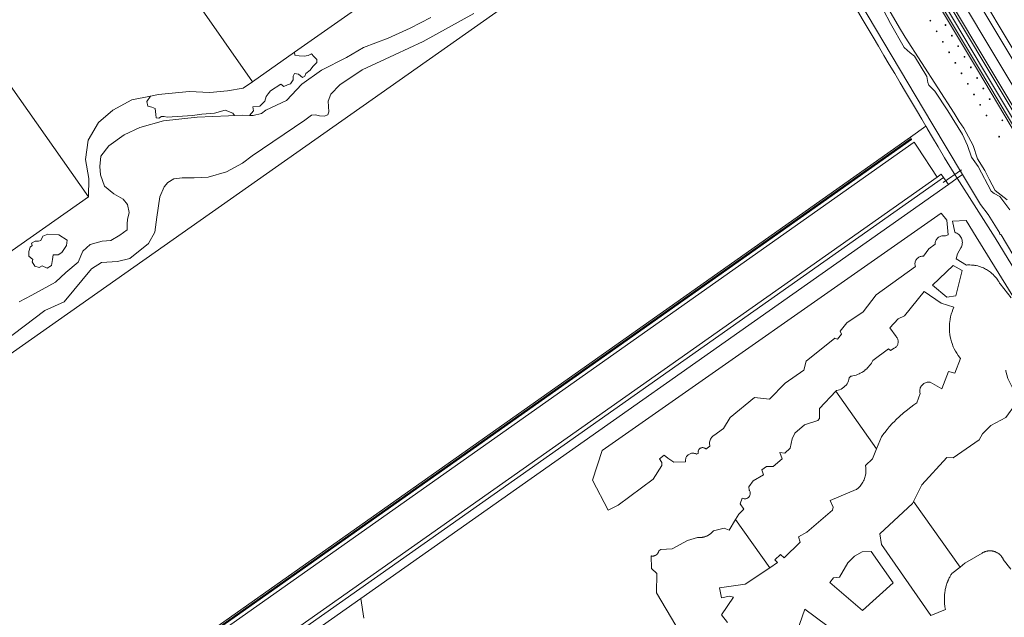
# Model space of a CAD drawing. Header units: metres. Extents: x 138165 to 154469, y 480134 to 494189.
# Tile 444 of 656: x 148399 to 149019, y 485060 to 485436. Entities that reach past the tile are written whole.
import ezdxf

# ---------------------------------------------------------------- set-up
doc = ezdxf.new("R2010")
doc.units = ezdxf.units.M
doc.header["$LTSCALE"] = 0.001
doc.header["$MEASUREMENT"] = 0
for name, color, linetype, lineweight in [('TOP-L-duiker', 7, 'Continuous', 0), ('TOP-L-topo objecten punt', 7, 'Continuous', 0), ('TOP-L-topo objecten vlak', 7, 'Continuous', 0), ('TOP-L-water beschoeiing', 7, 'Continuous', 0)]:
    doc.layers.add(name, color=color, linetype=linetype, lineweight=lineweight)

# ---------------------------------------------------------------- blocks, each defined once
blk = doc.blocks.new('24')
at = {"layer": 'TOP-L-topo objecten punt', "color": 7, "linetype": 'Continuous', "lineweight": 0}
for radius in [0.025, 0.0182, 0.0115, 0.005]:
    blk.add_circle((0, 0), radius, dxfattribs=at)

msp = doc.modelspace()

# ---------------------------------------------------------------- linework, layer by layer
at = {"layer": 'TOP-L-duiker', "flags": 128}
msp.add_lwpolyline([(148980.5, 485333.41), (148991.93, 485341.52)], dxfattribs=at)
at = {"layer": 'TOP-L-topo objecten vlak', "flags": 128}
for points in [[(149092.68, 485280.82), (149090.62, 485284.22), (149056.23, 485341.16), (149019.94, 485401.6), (148983.82, 485462.15), (148950.56, 485518.2), (148917.57, 485574.41), (148884.83, 485630.78), (148851.4, 485688.85), (148818.05, 485746.97), (148784.77, 485805.12), (148779.26, 485814.82)], [(148768.11, 485807.02), (148805.88, 485741.5), (148845.57, 485672.67), (148882.4, 485608.62), (148924.41, 485537.66), (148966.87, 485466.03), (149003.38, 485404.93), (149045.76, 485333.72), (149079.05, 485279.02), (149083, 485269.26), (149089.98, 485258.21), (149100.75, 485242.86), (149149.16, 485164.33), (149192.72, 485092.62), (149195.32, 485086.83), (149199.48, 485078.5), (149206.02, 485070.56), (149222.76, 485044.51)], [(149049.57, 485336.41), (149007.34, 485406.85), (148970.76, 485468.24), (148928.17, 485540.38), (148886.88, 485611.06), (148850.08, 485675.04), (148810.39, 485744.24), (148772.65, 485810.2), (148770.67, 485808.81)], [(148770.67, 485808.81), (148808.36, 485742.66), (148847.82, 485673.92), (148884.77, 485609.76), (148926.2, 485538.91), (148968.65, 485467.01), (149005.3, 485405.5), (149047.71, 485334.81), (149080.67, 485280.14), (149086.57, 485269.22), (149089.98, 485263.52), (149098.28, 485251.19), (149150.72, 485165.39), (149191.04, 485099.96), (149198.83, 485086.34), (149201.57, 485081.99), (149207.53, 485073.12), (149228, 485040.15)], [(148772.65, 485810.2), (148810.39, 485744.24), (148850.08, 485675.04), (148886.88, 485611.06), (148928.17, 485540.38), (148970.76, 485468.24), (149007.34, 485406.85), (149049.57, 485336.41)], [(149087.07, 485277.48), (149050.62, 485337.84), (149014.35, 485398.3), (148978.26, 485458.87), (148945, 485514.86), (148912.01, 485571.02), (148879.3, 485627.34), (148845.89, 485685.43), (148812.54, 485743.56), (148779.25, 485801.73), (148773.92, 485811.09)], [(148766.53, 485805.92), (148804.28, 485740.7), (148844.03, 485671.91), (148880.84, 485607.74), (148923.27, 485537.01), (148965.57, 485465.41), (149002.11, 485404.38), (149044.63, 485333.07), (149077.63, 485278.41), (149081.92, 485268.84), (149088.9, 485257.53), (149099.88, 485241.61), (149147.95, 485163.64), (149191.46, 485091.86), (149193.54, 485085.9), (149198.18, 485077.39), (149204.4, 485069.58), (149221.06, 485043.69)], [(148746.31, 485791.8), (148733.77, 485783.06), (148748.58, 485756.24), (148791.15, 485682.11), (148825.75, 485620.99), (148857.22, 485567.45), (148898.6, 485496.77), (148928.01, 485447.05), (148973.36, 485370.92), (148992.71, 485338.5)], [(148989.31, 485336.11), (148992.71, 485338.5), (148973.36, 485370.92), (148928.01, 485447.05), (148898.6, 485496.77), (148857.22, 485567.45), (148825.75, 485620.99), (148791.15, 485682.11), (148748.58, 485756.24), (148733.77, 485783.06)], [(148854.15, 485701.06), (148859.86, 485691.14), (148863.91, 485684.12), (148871.08, 485671.7), (148874.09, 485666.48), (148879.77, 485656.66), (148884.01, 485649.33), (148888.36, 485641.82), (148892.73, 485634.29), (148899.89, 485621.95), (148906.41, 485610.73), (148912.91, 485599.56), (148918.98, 485589.14), (148925.57, 485577.86), (148931.48, 485567.73), (148937.36, 485557.69), (148992.06, 485464.83), (149036.64, 485390.35), (149039.56, 485392.17)], [(149039.56, 485392.17), (149030.99, 485406.29), (148995.28, 485466.61), (148919.31, 485596.93), (148919.06, 485597.36)], [(148571.89, 485415.46), (148653.09, 485472.63), (148582.13, 485573.94), (148550.32, 485551.57), (148542.08, 485552.03), (148535.25, 485548.29), (148530.5, 485544.41), (148523.79, 485540.08), (148517.93, 485533.9), (148503.51, 485525.65), (148492.69, 485518.57), (148487.49, 485514.43), (148484.49, 485508.9), (148476.71, 485503.71), (148471.44, 485503.44), (148468.8, 485501.14), (148468.91, 485497.41), (148471.08, 485495.86)], [(148858.11, 485552.92), (148274.97, 485142.65)], [(148860.41, 485554.54), (148867.32, 485542.66), (148870.65, 485536.95), (148873.99, 485531.24), (148880.66, 485519.81), (148887.33, 485508.39), (148890.67, 485502.68), (148895.62, 485494.23), (148899.01, 485488.46), (148905.77, 485476.92), (148912.55, 485465.39), (148919.33, 485453.86), (148922.73, 485448.09), (148929.52, 485436.57), (148936.32, 485425.05), (148939.72, 485419.29), (148943.12, 485413.53), (148946.53, 485407.78), (148949.94, 485402.02), (148953.35, 485396.27), (148956.76, 485390.51), (148963.59, 485379.01), (148967, 485373.26), (148969.6, 485368.89)], [(148471.08, 485495.86), (148474.57, 485498.31), (148545.5, 485396.87)], [(149022.45, 485316.2), (149016.17, 485324.72), (149012.58, 485326.52), (149010.68, 485328.09), (149002.49, 485343.46), (148998.23, 485349.52), (148995.76, 485356.81), (148992.58, 485363.63), (148983.39, 485378.51), (148975.15, 485391.02), (148971.55, 485394.84), (148970.79, 485396.52), (148970.22, 485400.31), (148962.36, 485413.1), (148959.71, 485415.19), (148955.92, 485418.41), (148947.39, 485433.58), (148942.82, 485441.91)], [(149020.79, 485322.63), (149013.27, 485328.47), (149009.51, 485335.61), (149006.68, 485340.96), (149002.17, 485348.41), (148999.35, 485356.69), (148993.52, 485367.6), (148990.52, 485371.93), (148987.51, 485377.2), (148956.48, 485425.08), (148953.06, 485430.84), (148946.23, 485442.35)], [(148381.44, 485227.97), (148414.58, 485252.84), (148426.79, 485258.37), (148443.96, 485279.18), (148450.32, 485283.1), (148460.4, 485283.78), (148468.06, 485285.71), (148479.98, 485295.16), (148483.9, 485302.14), (148485.21, 485311.59), (148486.96, 485324.42), (148489.75, 485330.64), (148492.08, 485333.49), (148495.83, 485335.69), (148501.14, 485336.4), (148508.72, 485336.4), (148517.46, 485336.85), (148529.05, 485340.16), (148539.02, 485345.67), (148545.24, 485350.33), (148578.33, 485372.82), (148582.6, 485375.83), (148585.02, 485376), (148587.61, 485375.46), (148590.62, 485375.2), (148592.92, 485376.17), (148593.55, 485378.01), (148593.13, 485384.7), (148594.8, 485389.13), (148600.48, 485395.07), (148614.44, 485404.36), (148634.84, 485413.89), (148652.89, 485422.34), (148684.81, 485439.88)], [(148657.69, 485437.36), (148644.7, 485430.64), (148630.91, 485424.36), (148615.41, 485418.43), (148604.6, 485412.23), (148588.97, 485404.29), (148576.43, 485395.4), (148566.86, 485385.13), (148553.87, 485378.98), (148551.02, 485377.03), (148545.89, 485375.66), (148543.5, 485375.71)], [(148371.02, 485425.48), (148442.03, 485324.38)], [(148543.5, 485375.71), (148545.99, 485378.65), (148545.54, 485381.17), (148550, 485381.59), (148553.1, 485384.74), (148554, 485387.6), (148555.3, 485389.38), (148556.7, 485391.3), (148563.3, 485395.3), (148565.25, 485394.01), (148567.48, 485395.01), (148569.41, 485395.51), (148570.95, 485398.03), (148570.95, 485400.47), (148571.85, 485402.02), (148574.45, 485401.69), (148577.01, 485399.51), (148578.43, 485400.47), (148579, 485402.02), (148581.69, 485404.28), (148583.39, 485406.57), (148585.91, 485409.09), (148585.91, 485410.88), (148583.96, 485412.91), (148582.49, 485414.49), (148580.55, 485413.48), (148577.94, 485413.07), (148574.77, 485413.32), (148572.09, 485413.72), (148571.89, 485415.46)], [(148571.89, 485415.46), (148545.5, 485396.87)], [(148545.5, 485396.87), (148539.58, 485392.83), (148529.68, 485391.11), (148518.49, 485390.25), (148505.58, 485390.68), (148486.21, 485388.96), (148481.11, 485387.91)], [(148481.11, 485387.91), (148469.42, 485385.51), (148457.37, 485379.06), (148448.33, 485371.31), (148441.87, 485360.11), (148440.15, 485348.06), (148442.3, 485336), (148442.03, 485324.38)], [(148481.11, 485387.91), (148478.81, 485384.53), (148479.54, 485381.53), (148482.1, 485381), (148484.09, 485379.98), (148484.42, 485376.4), (148484.82, 485374.21), (148486.37, 485374.05), (148488.15, 485375.02), (148489.86, 485374.94), (148491.57, 485374.7), (148507.61, 485375.6), (148513.45, 485376.54), (148521.48, 485377.2), (148528.15, 485379.01), (148533.09, 485377.2), (148534.16, 485375.58)], [(148534.16, 485375.58), (148530.39, 485375.44), (148510.45, 485374.53), (148489.25, 485372.36), (148474.53, 485368.07), (148464.62, 485363.4), (148454.83, 485356.52), (148449.96, 485350.04), (148449.24, 485343.57), (148449.59, 485338.33), (148452.15, 485331.21), (148458.1, 485326.43), (148464.04, 485323.05), (148466.61, 485319.55), (148467.66, 485314.65), (148466.72, 485310.22), (148466.49, 485307.53), (148466.46, 485303.65), (148461.75, 485300.29), (148456.23, 485297.04), (148450.75, 485296.45), (148443.06, 485294.47), (148438.52, 485290.16), (148435.62, 485283.2), (148427.91, 485276.9), (148421.24, 485270.78), (148406.41, 485262.62), (148398.44, 485258.27)], [(148543.5, 485375.71), (148539.17, 485375.78), (148534.16, 485375.58)], [(148969.6, 485368.89), (148959.93, 485362.07)], [(148969.6, 485368.89), (148970.11, 485368.03), (148970.42, 485367.51), (148973.84, 485361.76), (148977.26, 485356.01), (148981.41, 485349.05), (148987.4, 485339.09), (148989.31, 485336.11)], [(148959.93, 485362.07), (148033.19, 484708.36), (147908.27, 484884.66)], [(148960.26, 485361.08), (148033.19, 484707.14)], [(148033.51, 484706.63), (148960.61, 485360.59), (148960.26, 485361.08)], [(148959.93, 485362.07), (148960.26, 485361.08)], [(147978.25, 484632.47), (147972.1, 484655.92), (147971.11, 484659.68), (148962.24, 485358.81), (148964.24, 485355.76), (148976.69, 485336.83)], [(147978.25, 484632.47), (147977.42, 484628.95), (148502.72, 485000), (148980.62, 485336.66)], [(148983.74, 485332.21), (148980.62, 485336.66), (148502.72, 485000), (147977.42, 484628.95)], [(147978.25, 484632.47), (148501.34, 485001.96), (148976.69, 485336.83)], [(148976.69, 485336.83), (148979.24, 485338.62), (148980.62, 485336.66)], [(148980.62, 485336.66), (148983.74, 485332.21), (148989.31, 485336.11)], [(148989.31, 485336.11), (148983.74, 485332.21)], [(148992.71, 485338.5), (148989.31, 485336.11)], [(148989.31, 485336.11), (149000, 485319.4), (149013.29, 485298.64), (149076.3, 485195.39), (149185.17, 485017.25)], [(148992.71, 485338.5), (149003.93, 485319.72), (149008.75, 485313.4), (149016.2, 485301.67), (149016, 485301.22), (149016.5, 485300.63), (149017.01, 485300.6), (149028.35, 485281.49), (149060.5, 485228.2), (149064.45, 485222.4), (149106.37, 485153.56), (149146.96, 485087.61), (149187.46, 485021.99), (149208.55, 484987.97), (149242.62, 484933.04), (149253.24, 484915.54), (149261.2, 484902.24)], [(148613.6, 485071.54), (148983.74, 485332.21)], [(148442.03, 485324.38), (148343.56, 485255.49)], [(148916.46, 485237.92), (148914, 485234.91), (148912.19, 485235.42), (148894.2, 485220.94), (148892.66, 485215.34), (148880.94, 485207.21), (148871.11, 485197.1), (148861.65, 485198.07), (148846.32, 485185.52), (148842.12, 485178.54), (148835.92, 485174.2), (148835.56, 485173.92), (148835.08, 485173.47), (148834.65, 485172.97), (148834.27, 485172.43), (148833.95, 485171.86), (148833.7, 485171.25), (148833.5, 485170.62), (148833.38, 485169.97), (148833.32, 485169.32), (148833.33, 485168.66), (148833.41, 485168), (148833.56, 485167.36), (148831, 485165.61), (148830.94, 485165.67), (148830.73, 485165.87), (148830.5, 485166.04), (148830.26, 485166.19), (148829.99, 485166.32), (148829.72, 485166.41), (148829.44, 485166.48), (148829.15, 485166.51), (148828.86, 485166.52), (148828.58, 485166.49), (148828.29, 485166.44), (148828.02, 485166.36), (148827.75, 485166.24), (148827.5, 485166.1), (148827.26, 485165.94), (148827.04, 485165.75), (148826.84, 485165.54), (148826.67, 485165.31), (148826.52, 485165.06), (148826.39, 485164.8), (148826.3, 485164.53), (148826.23, 485164.25), (148826.2, 485163.96), (148826.19, 485163.67), (148826.22, 485163.38), (148826.27, 485163.1), (148825.13, 485162.34), (148824.81, 485162.52), (148824.37, 485162.71), (148823.91, 485162.85), (148823.44, 485162.95), (148822.96, 485162.99), (148822.47, 485162.99), (148822, 485162.93), (148821.52, 485162.83), (148821.07, 485162.67), (148820.63, 485162.47), (148820.21, 485162.23), (148819.83, 485161.94), (148819.47, 485161.62), (148819.15, 485161.26), (148818.88, 485160.86), (148818.64, 485160.44), (148818.45, 485160), (148818.3, 485159.54), (148818.21, 485159.07), (148818.16, 485158.59), (148818.17, 485158.11), (148818.22, 485157.63), (148810.9, 485157.3), (148806.98, 485159.77), (148804.75, 485161.69), (148801.7, 485159.51), (148803.2, 485157.21), (148803.17, 485155.23), (148797.77, 485146.7), (148775.72, 485130.26), (148769.56, 485127.21), (148759.57, 485146.12), (148765.6, 485164.69), (148979.14, 485314.18), (148982.81, 485309.71), (148983.67, 485300.53), (148981.85, 485299.81), (148981.3, 485299.91), (148980.75, 485299.94), (148980.2, 485299.92), (148979.65, 485299.84), (148979.11, 485299.71), (148978.59, 485299.52), (148978.09, 485299.27), (148977.62, 485298.98), (148977.19, 485298.64), (148976.79, 485298.25), (148976.44, 485297.83), (148976.13, 485297.36), (148975.87, 485296.88), (148975.66, 485296.36), (148975.51, 485295.83), (148975.42, 485295.28), (148975.38, 485294.73), (148971.53, 485291.62), (148968.02, 485287.08), (148967.53, 485287.09), (148967.01, 485287.05), (148966.51, 485286.96), (148966.01, 485286.81), (148965.53, 485286.61), (148965.08, 485286.37), (148964.65, 485286.08), (148964.26, 485285.74), (148963.91, 485285.37), (148963.59, 485284.96), (148963.32, 485284.52), (148963.1, 485284.05), (148962.93, 485283.57), (148962.81, 485283.06), (148962.74, 485282.55), (148962.73, 485282.04), (148962.77, 485281.52), (148962.86, 485281.02), (148963.01, 485280.52), (148938.25, 485262.83), (148930.17, 485251.98), (148919.85, 485245.08), (148915.6, 485239.75), (148916.46, 485237.92)], [(149024.28, 485261.85), (149001.36, 485299.26), (148995.03, 485309.59), (148986.3, 485309.17), (148987.8, 485302.12), (148988.47, 485301.87), (148989.11, 485301.55), (148989.71, 485301.17), (148990.27, 485300.73), (148990.78, 485300.23), (148991.23, 485299.68), (148991.63, 485299.08), (148991.96, 485298.45), (148992.22, 485297.79), (148992.41, 485297.1), (148992.53, 485296.4), (148992.57, 485295.68), (148992.54, 485294.97), (148992.44, 485294.26), (148992.26, 485293.57), (148992.01, 485292.91), (148991.69, 485292.27), (148989.42, 485288.56), (148988.63, 485285.31), (148995.08, 485281.47), (148995.8, 485281.52), (148996.47, 485281.55), (148997.35, 485281.55), (148998.33, 485281.51), (148999.06, 485281.45), (148999.61, 485281.39), (148999.8, 485281.36), (149000, 485281.34), (149000.46, 485281.27), (149001.19, 485281.13), (149002.22, 485280.9), (149002.81, 485280.74), (149003.55, 485280.52), (149004.38, 485280.23), (149005.11, 485279.95), (149005.84, 485279.64), (149006.46, 485279.35), (149007.19, 485278.97), (149007.83, 485278.62), (149008.44, 485278.24), (149009.13, 485277.8), (149009.65, 485277.43), (149010.29, 485276.94), (149010.79, 485276.54), (149011.23, 485276.17), (149012, 485275.46), (149012.69, 485274.76), (149013.13, 485274.28), (149013.54, 485273.8), (149013.98, 485273.25), (149014.44, 485272.65), (149014.9, 485271.99), (149015.19, 485271.54), (149015.51, 485271.03), (149016.06, 485270.05)], [(148416.42, 485300.96), (148413.37, 485299.58), (148412, 485297), (148410.5, 485296.5), (148408.5, 485296.5), (148406.29, 485295.21), (148406.58, 485293.88), (148405.29, 485292.71), (148404.5, 485290), (148404.51, 485287.01), (148407, 485285.01), (148406.51, 485283.51), (148408.3, 485280.8), (148411, 485280), (148413, 485281), (148416, 485279.51), (148418.7, 485281.3), (148419.49, 485284.99), (148419.82, 485287.92), (148423, 485288.01), (148425.37, 485289.46), (148428.2, 485293.8), (148428.7, 485297.2), (148423.49, 485300.49), (148416.42, 485300.96)], [(148988.49, 485262.1), (148992.35, 485278.04), (148986.87, 485281.2), (148973.85, 485268.8), (148982.7, 485261.17), (148988.49, 485262.1)], [(149016.06, 485270.05), (149016.31, 485269.56), (149023.22, 485260.84)], [(148912.8, 485201.98), (148913.26, 485202.46), (148913.32, 485202.47), (148914.31, 485202.68), (148915.27, 485202.99), (148916.2, 485203.4), (148917.07, 485203.91), (148917.89, 485204.5), (148918.64, 485205.18), (148919.32, 485205.93), (148919.92, 485206.75), (148920.42, 485207.62), (148920.84, 485208.55), (148921.15, 485209.51), (148921.36, 485210.5), (148922.4, 485211.48), (148922.86, 485211.55), (148923.66, 485211.7), (148924.72, 485211.96), (148925.59, 485212.22), (148926.53, 485212.56), (148927.51, 485212.98), (148928.27, 485213.35), (148929.26, 485213.9), (148929.92, 485214.31), (148930.85, 485214.97), (148931.45, 485215.44), (148932.33, 485216.22), (148932.86, 485216.73), (148933.54, 485217.45), (148934.13, 485218.15), (148934.65, 485218.84), (148935.24, 485219.7), (148935.73, 485220.52), (148936.18, 485221.36), (148946.11, 485228.66), (148947.29, 485227.61), (148949.63, 485229.11), (148949.65, 485229.12), (148950.07, 485229.36), (148950.45, 485229.64), (148950.81, 485229.96), (148951.13, 485230.31), (148951.41, 485230.7), (148951.65, 485231.11), (148951.85, 485231.55), (148952, 485232), (148952.1, 485232.47), (148952.15, 485232.95), (148952.15, 485233.42), (148952.1, 485233.9), (148952.01, 485234.37), (148951.86, 485234.82), (148951.67, 485235.26), (148951.43, 485235.68), (148951.15, 485236.06), (148950.83, 485236.42), (148946.82, 485241.91), (148952.14, 485247.65), (148956.22, 485249.54), (148968.57, 485264.8), (148979.16, 485257.49), (148987.25, 485255.01), (148986.6, 485253.51), (148986.05, 485252.04), (148985.88, 485251.52), (148985.59, 485250.58), (148985.17, 485248.95), (148984.86, 485247.44), (148984.61, 485245.79), (148984.52, 485244.98), (148984.45, 485244.1), (148984.39, 485242.59), (148984.39, 485241.72), (148984.42, 485240.63), (148984.5, 485239.39), (148984.68, 485237.81), (148984.95, 485236.22), (148985.26, 485234.79), (148985.73, 485233.1), (148986.05, 485232.12), (148986.83, 485230.09), (148987.03, 485229.62), (148987.44, 485228.74), (148988.23, 485227.21), (148989, 485225.9), (148989.93, 485224.49), (148991.41, 485222.55), (148987.89, 485213.46), (148983.9, 485214.35), (148979.75, 485203.62), (148972.25, 485207.69), (148971.66, 485207.75), (148971.07, 485207.76), (148970.49, 485207.7), (148969.91, 485207.58), (148969.35, 485207.39), (148968.81, 485207.16), (148968.3, 485206.86), (148967.82, 485206.52), (148967.38, 485206.12), (148966.99, 485205.69), (148966.64, 485205.21), (148966.34, 485204.7), (148966.1, 485204.16), (148965.92, 485203.6), (148965.79, 485203.03), (148965.73, 485202.44), (148965.73, 485201.85), (148965.79, 485201.27), (148965.91, 485200.69), (148965.92, 485200.64), (148963.98, 485194.65), (148962.11, 485193.42), (148960.15, 485192.04), (148957.13, 485189.74), (148955.47, 485188.38), (148952.95, 485186.17), (148950.83, 485184.15), (148949.73, 485183.04), (148948.59, 485181.85), (148946.57, 485179.6), (148945.15, 485177.92), (148943.7, 485176.11), (148943.09, 485175.31), (148941.63, 485173.31), (148938.49, 485165.71)], [(149020.02, 485215.39), (149019.91, 485214.67), (149021.23, 485209.99), (149025.54, 485201.2), (149025.96, 485193.8), (149019.93, 485185.43), (149010.57, 485180.51), (149005.19, 485175.21), (149003.06, 485171.38), (148986.7, 485160.15), (148982.76, 485160.36), (148967.06, 485143.12), (148961.89, 485132.66)], [(148912.8, 485201.98), (148902.53, 485191.2), (148902.54, 485184.83), (148901.5, 485183.67), (148893.11, 485180.82), (148887.1, 485175.68), (148885.41, 485172.01), (148884.18, 485166.26), (148880.74, 485162.96), (148877.7, 485163.35), (148879.05, 485159.51), (148873.42, 485154.68), (148869.23, 485154.56), (148866.26, 485152.6), (148867.22, 485149.4), (148860.8, 485145.69), (148858.01, 485141.77), (148858.37, 485139.74), (148858.56, 485139.43), (148858.72, 485139.1), (148858.85, 485138.76), (148858.93, 485138.4), (148858.98, 485138.04), (148858.99, 485137.67), (148858.97, 485137.31), (148858.9, 485136.95), (148858.8, 485136.59), (148858.66, 485136.26), (148858.49, 485135.93), (148858.29, 485135.63), (148858.05, 485135.35), (148857.79, 485135.1), (148857.5, 485134.87), (148857.18, 485134.68), (148856.86, 485134.52), (148856.51, 485134.4), (148856.16, 485134.31), (148855.79, 485134.26), (148855.43, 485134.25), (148855.11, 485134.27), (148853.97, 485134.64), (148852.54, 485131.03), (148854.97, 485127.85), (148851.72, 485124.53), (148849.76, 485121.28)], [(148938.49, 485165.71), (148912.8, 485201.98)], [(148871.27, 485090.87), (148876.07, 485094.07), (148874.37, 485095.9), (148878.12, 485099.15), (148880.42, 485097.14), (148890.3, 485106.99), (148889.3, 485110.36), (148894.7, 485113.26), (148910.71, 485127.16), (148911.28, 485128.93), (148909.29, 485133.23), (148925.72, 485140.08), (148925.89, 485140.2), (148927.08, 485141.19), (148928.15, 485142.29), (148928.66, 485142.9), (148929.11, 485143.5), (148929.54, 485144.14), (148929.94, 485144.8), (148930.32, 485145.53), (148930.62, 485146.18), (148930.95, 485147.02), (148931.16, 485147.63), (148931.39, 485148.45), (148931.54, 485149.12), (148931.71, 485150.16), (148931.76, 485150.65), (148931.82, 485151.56), (148931.83, 485152.19), (148931.77, 485153.35), (148931.73, 485153.73), (148931.47, 485155.25), (148935.93, 485159.52), (148938.49, 485165.71)], [(148991.16, 485091.33), (148985.86, 485087.15), (148985.63, 485086.78), (148985.41, 485086.4), (148985.17, 485085.99), (148984.9, 485085.5), (148984.62, 485084.99), (148984.35, 485084.46), (148984.06, 485083.85), (148983.75, 485083.16), (148983.5, 485082.57), (148983.34, 485082.17), (148983.1, 485081.54), (148982.88, 485080.92), (148982.64, 485080.21), (148982.41, 485079.46), (148982.26, 485078.92), (148982.13, 485078.39), (148981.99, 485077.85), (148981.84, 485077.15), (148981.73, 485076.58), (148981.66, 485076.19), (148981.57, 485075.62), (148981.48, 485074.99), (148981.37, 485074.02), (148981.32, 485073.5), (148981.3, 485073.12), (148981.25, 485072.36), (148981.23, 485071.6), (148981.23, 485070.86), (148981.24, 485070.2), (148981.26, 485069.67), (148981.31, 485068.8), (148981.41, 485067.71), (148981.49, 485067.07), (148981.62, 485066.23), (148981.77, 485065.39), (148981.93, 485064.59), (148972.67, 485060.77), (148941.56, 485105.41), (148940.58, 485112.18), (148961.2, 485131.27), (148961.89, 485132.66)], [(148961.89, 485132.66), (148991.16, 485091.33)], [(148849.76, 485121.28), (148845.65, 485114.48), (148842.52, 485115.79), (148835.8, 485114.18), (148835.61, 485113.94), (148835.31, 485113.6), (148835.02, 485113.29), (148834.71, 485112.98), (148834.47, 485112.75), (148834.16, 485112.48), (148833.88, 485112.26), (148833.58, 485112.03), (148833.21, 485111.77), (148832.89, 485111.57), (148832.56, 485111.37), (148832.2, 485111.16), (148831.96, 485111.04), (148831.76, 485110.94), (148831.47, 485110.81), (148831.12, 485110.67), (148830.99, 485110.61), (148830.74, 485110.52), (148830.33, 485110.38), (148830.01, 485110.28), (148829.73, 485110.21), (148829.57, 485110.17), (148829.27, 485110.1), (148828.85, 485110.02), (148828.6, 485109.98), (148828.37, 485109.95), (148827.98, 485109.9), (148827.68, 485109.88), (148827.37, 485109.86), (148827.15, 485109.85), (148826.82, 485109.85), (148826.5, 485109.86), (148826.21, 485109.87), (148825.9, 485109.9), (148825.65, 485109.92), (148819.46, 485108.08), (148809.86, 485102.8), (148802.65, 485102.39), (148801.35, 485101.58), (148801.34, 485101.51), (148801.31, 485101.36), (148801.29, 485101.25), (148801.27, 485101.17), (148801.24, 485101.09), (148801.21, 485100.99), (148801.14, 485100.78), (148801.09, 485100.67), (148801.05, 485100.56), (148800.97, 485100.4), (148800.88, 485100.22), (148800.82, 485100.12), (148800.76, 485100.03), (148800.73, 485099.98), (148800.68, 485099.91), (148800.6, 485099.8), (148800.52, 485099.7), (148800.44, 485099.6), (148800.39, 485099.54), (148800.31, 485099.46), (148800.24, 485099.39), (148800.14, 485099.28), (148800.04, 485099.19), (148799.93, 485099.11), (148799.83, 485099.02), (148799.71, 485098.94), (148799.6, 485098.86), (148799.49, 485098.79), (148799.36, 485098.72), (148799.24, 485098.65), (148799.06, 485098.56), (148798.93, 485098.51), (148798.86, 485098.48), (148798.69, 485098.42), (148798.56, 485098.38), (148798.46, 485098.35), (148798.26, 485098.3), (148798.14, 485098.28), (148798.06, 485098.26), (148797.99, 485098.25), (148797.85, 485098.24), (148797.75, 485098.23), (148797.64, 485098.22), (148797.49, 485098.21), (148797.33, 485098.21), (148797.23, 485098.22), (148797.11, 485098.22), (148796.93, 485098.24), (148796.81, 485098.26), (148796.73, 485098.27), (148796.59, 485098.3), (148796.46, 485098.33), (148796.78, 485090.44), (148800.1, 485087.18), (148799.85, 485075.12), (148812.09, 485054.46)], [(148871.27, 485090.87), (148849.76, 485121.28)], [(148924.59, 485098.22), (148920.43, 485093.92), (148915.2, 485084.92), (148911.42, 485084.48), (148909, 485081.65), (148929.67, 485063.89), (148949.03, 485081.34), (148935.11, 485101.16), (148929.37, 485100.82), (148924.59, 485098.22)], [(148991.16, 485091.33), (148994.2, 485093.73), (149005.01, 485100.13), (149005.44, 485100.38), (149005.86, 485100.6), (149006.22, 485100.77), (149006.54, 485100.9), (149006.76, 485100.98), (149006.96, 485101.05), (149007.34, 485101.17), (149007.68, 485101.27), (149008.1, 485101.36), (149008.31, 485101.4), (149008.64, 485101.45), (149008.99, 485101.49), (149009.36, 485101.52), (149009.61, 485101.53), (149009.98, 485101.54), (149010.33, 485101.53), (149010.58, 485101.52), (149010.88, 485101.49), (149011.18, 485101.46), (149011.38, 485101.43), (149011.55, 485101.4), (149011.92, 485101.33), (149012.19, 485101.26), (149012.34, 485101.22), (149012.49, 485101.18), (149012.71, 485101.11), (149012.94, 485101.04), (149013.15, 485100.97), (149013.41, 485100.86), (149013.64, 485100.77), (149013.95, 485100.63), (149014.29, 485100.45), (149014.58, 485100.3), (149014.84, 485100.14), (149015.13, 485099.95), (149015.43, 485099.73), (149015.7, 485099.53), (149015.9, 485099.37), (149016.17, 485099.13), (149016.45, 485098.87), (149016.61, 485098.7), (149016.81, 485098.49), (149017, 485098.28), (149017.25, 485097.97), (149017.41, 485097.76), (149017.54, 485097.58), (149017.71, 485097.32), (149017.81, 485097.17), (149017.98, 485096.9), (149018.12, 485096.64), (149018.18, 485096.52), (149018.28, 485096.32), (149018.38, 485096.11), (149023.13, 485090.03)], [(148844.61, 485056.33), (148840.79, 485061.14), (148848.48, 485072.31), (148845.81, 485072.95), (148840.84, 485072.01), (148839.62, 485078.21), (148855.8, 485080.53), (148871.27, 485090.87)], [(148245.5, 484812), (148512.02, 485000), (148613.6, 485071.54)], [(148615.51, 485059.06), (148613.6, 485071.54)], [(148872.76, 485005.49), (148893.31, 485064.81), (148914.57, 485049.01), (148921.58, 485039.03), (148916.57, 485028.03), (148896.25, 485014.75), (148894.15, 485016.47), (148889.25, 485013.65), (148889.22, 485010.7), (148877.78, 485003.72), (148872.76, 485005.49)]]:
    msp.add_lwpolyline(points, dxfattribs=at)
at = {"layer": 'TOP-L-water beschoeiing', "flags": 128}
for points in [[(148992.71, 485338.5), (148973.36, 485370.92), (148928.01, 485447.05), (148898.6, 485496.77), (148857.22, 485567.45), (148825.75, 485620.99), (148791.15, 485682.11), (148748.58, 485756.24), (148733.77, 485783.06)], [(148992.71, 485338.5), (149003.93, 485319.72), (149008.75, 485313.4), (149016.2, 485301.67), (149016, 485301.22), (149016.5, 485300.63), (149017.01, 485300.6), (149028.35, 485281.49), (149060.5, 485228.2), (149064.45, 485222.4), (149106.37, 485153.56), (149146.96, 485087.61), (149187.46, 485021.99), (149208.55, 484987.97), (149242.62, 484933.04), (149253.24, 484915.54), (149261.2, 484902.24)]]:
    msp.add_lwpolyline(points, dxfattribs=at)

# ---------------------------------------------------------------- block references
at = {"layer": 'TOP-L-topo objecten punt', "xscale": 10, "yscale": 10, "zscale": 10}
for p in [(148972.41, 485435.4), (148976.37, 485428.68), (148982, 485432.62), (148980.29, 485422.06), (148985.97, 485425.96), (148984.21, 485415.43), (148989.94, 485419.29), (148993.91, 485412.62), (148988.13, 485408.81), (148997.88, 485405.96), (148992.05, 485402.19), (149001.85, 485399.29), (148995.98, 485395.56), (149005.82, 485392.63), (148999.9, 485388.94), (149009.79, 485385.96), (149003.82, 485382.32), (149007.74, 485375.69), (149017.73, 485372.63), (149015.71, 485362.36)]:
    msp.add_blockref('24', p, dxfattribs=at)

doc.saveas('drawing.dxf')
